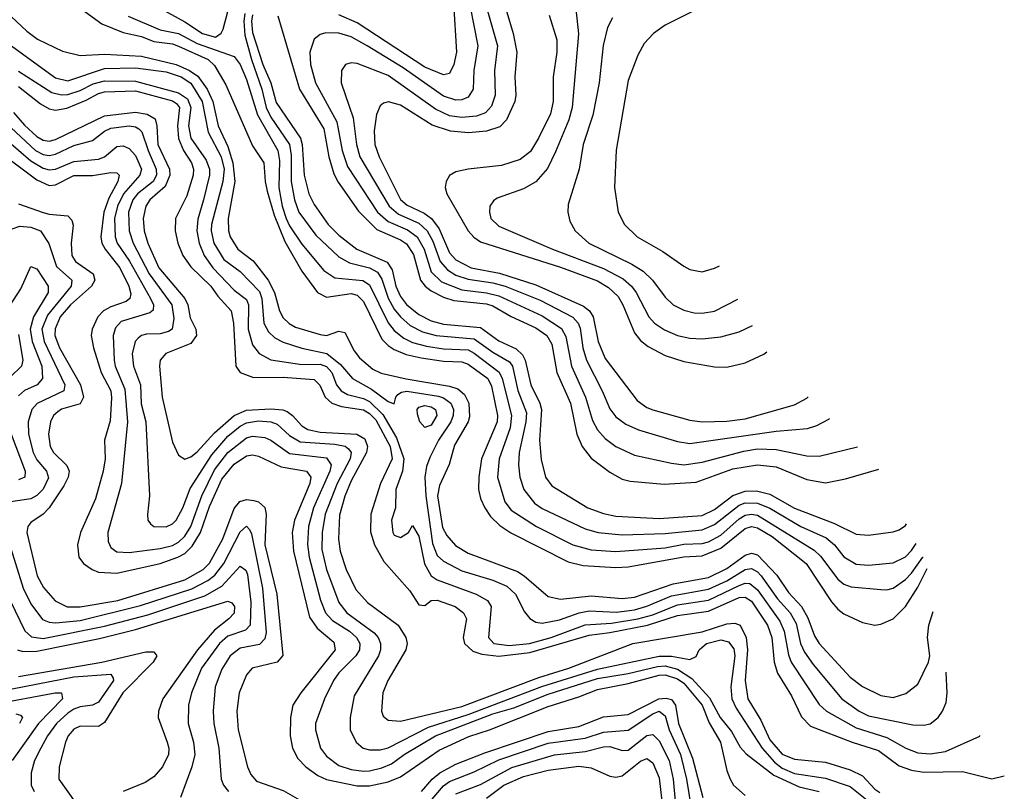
# Model space of a CAD drawing. Header units: inches. Extents: x 1308407 to 1441228, y 959628 to 1036311.
# Tile 502 of 656: x 1413774 to 1416971, y 964030 to 966535. Entities that reach past the tile are written whole.
import ezdxf

# ---------------------------------------------------------------- set-up
doc = ezdxf.new("R2010")
doc.units = ezdxf.units.IN
doc.header["$MEASUREMENT"] = 0
doc.layers.add('B4916', color=7, linetype='Continuous')

msp = doc.modelspace()

# ---------------------------------------------------------------- linework, layer by layer
at = {"layer": 'B4916', "color": 5}
for points, elevation in [([(1415224, 966644), (1415261.4, 966450), (1415249.1, 966370), (1415246.3, 966310), (1415230, 966283.7), (1415210, 966275.2), (1415190, 966273.9), (1415150, 966287.2), (1415018.9, 966378.9), (1414902.3, 966450), (1414850, 966478.9), (1414810, 966491.8), (1414767.6, 966492.4), (1414750, 966486.6), (1414730, 966471.5), (1414715.8, 966430), (1414717.8, 966390), (1414734.4, 966330), (1414803.7, 966203.7), (1414820.9, 966110), (1414838.8, 966058.8), (1414936.1, 965910), (1414970, 965879.6), (1415033, 965853), (1415064.6, 965830), (1415087.1, 965790), (1415110, 965716.8), (1415144.1, 965684.1), (1415210, 965657.7), (1415290, 965648.2), (1415330, 965638.2), (1415470, 965574.2), (1415532.7, 965532.7), (1415546.8, 965506.8), (1415565.9, 965410), (1415611.3, 965310), (1415633.8, 965233.8), (1415650, 965203.6), (1415675.4, 965175.4), (1415710, 965150.1), (1415770, 965122), (1415890, 965095), (1415930, 965090.4), (1415990, 965098.3), (1416125.5, 965134.5), (1416170, 965141.6), (1416230, 965140.1), (1416330, 965119), (1416370, 965118.4), (1416494.2, 965148)], 2940), ([(1415335.1, 966630), (1415376.4, 966490), (1415387.8, 966430), (1415381.8, 966350), (1415384.9, 966290), (1415381.7, 966270), (1415354.4, 966210), (1415332.7, 966187.3), (1415290, 966173.3), (1415231.8, 966168.2), (1415173, 966173), (1415112.9, 966192.9), (1415010, 966257.4), (1414971.8, 966268.2), (1414955.4, 966264.6), (1414944.6, 966255.4), (1414932.5, 966227.5), (1414925.2, 966174.8), (1414927.4, 966130), (1414941.4, 966090), (1415010, 965950.9), (1415032.5, 965932.5), (1415087.5, 965907.5), (1415111.1, 965890), (1415136.4, 965856.4), (1415170, 965778.7), (1415190, 965755.3), (1415239.5, 965730), (1415332, 965712), (1415450, 965674.2), (1415605.1, 965605.2), (1415623.9, 965590), (1415636.2, 965570), (1415652.3, 965490), (1415675.1, 965435.1), (1415778.4, 965298.4), (1415810, 965276.3), (1415830, 965268.4), (1415950, 965234.8), (1415990.1, 965230.1), (1416070, 965231.9), (1416130, 965239.6), (1416290, 965285.2), (1416330, 965306.9), (1416333.6, 965310.9)], 2980), ([(1413730, 966561.1), (1413797.3, 966497.3), (1413832, 966472), (1413912.9, 966432.9), (1413970, 966418.5), (1414050, 966423.4), (1414170, 966417.1), (1414281.8, 966390), (1414325.9, 966370), (1414352.2, 966352.2), (1414382.5, 966310), (1414401.4, 966270), (1414418.2, 966190), (1414450, 966123.9), (1414466.3, 966070), (1414473.1, 966010), (1414451.4, 965890), (1414452.1, 965850), (1414457.6, 965830), (1414482.4, 965790), (1414531.9, 965751.9), (1414580.7, 965690), (1414601, 965650), (1414617.7, 965590), (1414630, 965567.1), (1414648.7, 965548.7), (1414670, 965537.5), (1414750, 965513.5), (1414770.4, 965509.6), (1414810, 965523.9), (1414830, 965520.1), (1414859.8, 965459.8), (1414877, 965437), (1414920.7, 965400.7), (1414947.6, 965387.6), (1415029.1, 965369), (1415170, 965345.6), (1415196.3, 965336.3), (1415218.1, 965318.1), (1415232.2, 965290), (1415234.3, 965245.7), (1415230, 965229.9), (1415185.7, 965154.3), (1415168.8, 965091.2), (1415136.6, 965023.4), (1415130.4, 964990), (1415147.2, 964887.2), (1415160.6, 964860.6), (1415188.7, 964828.7), (1415230, 964802.9), (1415390, 964743.4), (1415412.4, 964730), (1415490, 964662.7), (1415530, 964653.7), (1415630, 964664.7), (1415730, 964656.4), (1415770, 964660.5), (1415896.3, 964703.7), (1416010, 964724.9), (1416070, 964753.8), (1416130, 964796.8), (1416150, 964803.3), (1416170, 964798), (1416232, 964732), (1416270, 964675.6), (1416312.8, 964630), (1416333.3, 964593.3), (1416354.6, 964534.6), (1416370, 964510), (1416470, 964400.6), (1416510, 964370.1), (1416570, 964341), (1416610, 964334.7), (1416651.7, 964348.3), (1416690, 964378.4), (1416725.1, 964450), (1416729, 964470), (1416721.8, 964530), (1416725.4, 964570), (1416739.7, 964613.6)], 2780), ([(1413974.1, 966570), (1414041.2, 966521.2), (1414110, 966493.1), (1414170, 966480.7), (1414210, 966464.4), (1414270, 966456.5), (1414290, 966449.5), (1414386, 966406), (1414406.9, 966386.9), (1414443.4, 966323.4), (1414530, 966125.6), (1414566.7, 966070), (1414571, 966010), (1414578, 965978), (1414600.7, 965900.7), (1414635.5, 965815.5), (1414690, 965718.5), (1414740.8, 965650), (1414770, 965634.1), (1414850, 965646), (1414870, 965641.1), (1414890, 965620.8), (1414950, 965498.3), (1414970, 965477.4), (1414990, 965464.7), (1415028.7, 965448.7), (1415077.3, 965437.3), (1415150, 965427.1), (1415210, 965424.4), (1415230, 965416.6), (1415294.3, 965370), (1415305.8, 965345.8), (1415325.2, 965250), (1415324.7, 965230), (1415273.8, 965110), (1415264.4, 965050), (1415263.8, 965010), (1415270, 964981.3), (1415284, 964950), (1415302.8, 964922.8), (1415333.3, 964893.3), (1415369.2, 964869.2), (1415554.7, 964774.7), (1415603.7, 964763.7), (1415710, 964756.6), (1415750, 964758.5), (1415930, 964791.8), (1415990, 964795.1), (1416050, 964819.8), (1416130, 964883.8), (1416150, 964889.6), (1416170, 964886.1), (1416217.1, 964857.1), (1416327.4, 964770), (1416410, 964644.9), (1416430, 964621.3), (1416450, 964606.2), (1416510, 964577.8), (1416550, 964569.5), (1416570, 964572.5), (1416610, 964590.1), (1416650, 964630.6), (1416690, 964692.7), (1416720.9, 964753.3)], 2820), ([(1414233, 966570), (1414310, 966528.1), (1414367.3, 966490), (1414410, 966478.4), (1414428.5, 966491.5), (1414435.2, 966504.8), (1414450, 966561.9)], 2860), ([(1415183, 966590), (1415191.8, 966430), (1415184.1, 966390), (1415170, 966360.6), (1415150, 966356), (1415090, 966381.3), (1414870, 966524.6), (1414810, 966551)], 2920), ([(1415287, 966587), (1415324.9, 966450), (1415316, 966370), (1415317.8, 966290), (1415306.1, 966253.9), (1415286.8, 966233.2), (1415257.7, 966222.3), (1415210, 966217.9), (1415170, 966223.1), (1415124.5, 966244.5), (1414970, 966354.1), (1414870, 966393.3), (1414850, 966395.5), (1414832.4, 966390), (1414818.6, 966370), (1414818.3, 966330), (1414856.6, 966216.6), (1414867.5, 966130), (1414878.9, 966090), (1414973.3, 965930), (1415004.2, 965904.2), (1415070, 965875.1), (1415097.4, 965850), (1415115.9, 965815.9), (1415139.8, 965750), (1415162.9, 965722.9), (1415190, 965706.3), (1415230, 965692.4), (1415310, 965680.8), (1415350, 965669.8), (1415464.3, 965624.3), (1415570, 965569.3), (1415586.9, 965550), (1415593.4, 965533.4), (1415602.6, 965470), (1415613.9, 965430), (1415665.6, 965330), (1415690, 965271.7), (1415710, 965245.9), (1415742, 965222), (1415783.3, 965203.3), (1415910, 965166.3), (1415950, 965159.4), (1416230, 965199.3), (1416331.8, 965208.2), (1416362.4, 965217.6), (1416401.7, 965238.3), (1416403.5, 965240)], 2960), ([(1415579.8, 966570), (1415588.9, 966488.9), (1415568.1, 966250), (1415557.1, 966210), (1415513.6, 966106.4), (1415488, 966052), (1415450, 966009.1), (1415410, 965985.7), (1415324.8, 965955.2), (1415312.8, 965947.2), (1415300.3, 965930), (1415299.2, 965910), (1415304.3, 965890), (1415330, 965864.7), (1415504.1, 965790), (1415670, 965727.8), (1415733.5, 965693.5), (1415760.4, 965670), (1415775.7, 965650), (1415816.9, 965570), (1415835.4, 965550), (1415867.9, 965527.9), (1415910, 965510.1), (1415950, 965501.5), (1415990, 965498.7), (1416050, 965505.7), (1416110, 965521.7), (1416152.9, 965542.8)], 3040), ([(1415958.5, 966561.5), (1415870, 966517), (1415831.4, 966490), (1415801.8, 966458.2), (1415780.6, 966419.4), (1415750, 966337.6), (1415711, 966111), (1415704.8, 965990), (1415716.9, 965910), (1415737.6, 965870), (1415778.6, 965830), (1415862.7, 965782.7), (1415930, 965735), (1415950, 965723.9), (1415990, 965716.5), (1416030, 965728.2), (1416046.4, 965736.3)], 3080), ([(1414126.3, 966546.3), (1414230, 966502.6), (1414290, 966490.3), (1414350, 966457.4), (1414470, 966415.9), (1414490, 966389.2), (1414510, 966341.3), (1414546.4, 966226.4), (1414611.9, 966110), (1414617.6, 966077.6), (1414615.9, 965990), (1414626.2, 965930), (1414639.3, 965890), (1414650, 965866.2), (1414690, 965806), (1414761.4, 965721.4), (1414797, 965697), (1414888.6, 965688.6), (1414910, 965673.9), (1414970.8, 965550.8), (1414990, 965525.7), (1415021, 965501), (1415050, 965486.8), (1415094.8, 965474.8), (1415150, 965466.3), (1415230, 965462.9), (1415250, 965453), (1415330.8, 965390.8), (1415340.2, 965370), (1415371.4, 965250), (1415366.3, 965210), (1415330.4, 965110), (1415325.5, 965050), (1415349, 964970), (1415370, 964943), (1415452.5, 964890), (1415570, 964830), (1415630, 964814.1), (1415710, 964808.5), (1415870, 964821.2), (1415930, 964832.4), (1415990, 964834.6), (1416010, 964840.3), (1416050, 964862.3), (1416110, 964914.8), (1416130, 964926.6), (1416150, 964930.4), (1416170, 964927), (1416353.1, 964813.1), (1416373.7, 964793.7), (1416430, 964719.4), (1416450, 964702.5), (1416473.7, 964693.7), (1416570, 964685.3), (1416590, 964684.2), (1416610, 964689.7), (1416650, 964717.9), (1416670, 964738.5), (1416706.7, 964790), (1416707.1, 964790.8)], 2840), ([(1414504.9, 966555.1), (1414501.5, 966530), (1414504.8, 966484.8), (1414526.3, 966406.3), (1414560, 966310), (1414573.9, 966250), (1414590, 966218.8), (1414649.7, 966129.7), (1414655.5, 966095.5), (1414655.8, 966010), (1414665.9, 965950), (1414680.1, 965910), (1414736, 965836), (1414810, 965765.2), (1414845.3, 965745.3), (1414910, 965729.8), (1414935.5, 965715.5), (1414950, 965693.3), (1414970.6, 965630.6), (1414990, 965595.9), (1415010.1, 965570), (1415042.4, 965542.4), (1415082, 965522), (1415126.2, 965510), (1415250, 965499.3), (1415310, 965455.6), (1415363.9, 965423.9), (1415373.6, 965410), (1415391.3, 965331.3), (1415419.4, 965259.4), (1415417.6, 965230), (1415396.1, 965130), (1415393.4, 965090), (1415397.5, 965050), (1415411.4, 965010), (1415446.1, 964966.1), (1415470, 964948.3), (1415610, 964882.5), (1415652.4, 964870), (1415730, 964862.6), (1415870, 964867.4), (1415990, 964879.5), (1416030, 964896.5), (1416110, 964959.6), (1416130, 964966.4), (1416170, 964965.7), (1416209.3, 964949.3), (1416310, 964890.3), (1416392.6, 964852.6), (1416419.5, 964830), (1416450, 964791.6), (1416490, 964767.7), (1416530, 964763.9), (1416610, 964772.4), (1416650, 964791), (1416670, 964812.1), (1416684.8, 964835.2)], 2860), ([(1414529.5, 966550.5), (1414526.3, 966530), (1414530, 966493.3), (1414563.3, 966390), (1414589.7, 966330), (1414606.7, 966266.7), (1414685.4, 966150), (1414691.2, 966130), (1414697.3, 966030), (1414712.7, 965970), (1414730, 965934.7), (1414775.7, 965870), (1414810, 965835.6), (1414869.2, 965790), (1414967.7, 965747.7), (1414983.2, 965723.2), (1414995.4, 965670), (1415010, 965636.9), (1415030.5, 965610.5), (1415070, 965578.2), (1415110, 965558), (1415150, 965546.5), (1415270, 965536.4), (1415330, 965492.9), (1415386.5, 965466.5), (1415407.1, 965447.1), (1415414.9, 965430), (1415433.4, 965350), (1415463, 965290), (1415468.4, 965270), (1415461.9, 965170), (1415467.2, 965107.2), (1415481.1, 965050), (1415502.2, 965022.2), (1415619, 964950), (1415670, 964931.6), (1415710, 964923), (1415850, 964916.4), (1415990, 964926.1), (1416030, 964945.5), (1416090, 964990.9), (1416130, 965004.6), (1416166, 965006), (1416210, 964994.4), (1416290, 964949.1), (1416419.5, 964899.5), (1416490, 964864.6), (1416530, 964861.6), (1416610, 964872.1), (1416630, 964878.7), (1416650, 964893.1), (1416653.2, 964898.4)], 2880), ([(1414611.9, 966548.1), (1414682.5, 966310), (1414761.1, 966181.1), (1414777.4, 966090), (1414794.3, 966034.3), (1414807.9, 966008), (1414874, 965914), (1414934, 965854), (1415010, 965820.9), (1415030, 965808), (1415052.8, 965772.8), (1415075.4, 965690), (1415090.4, 965670.4), (1415110, 965655.2), (1415150, 965634.1), (1415183.4, 965623.4), (1415290, 965612.2), (1415310, 965606.4), (1415370, 965571.7), (1415450, 965534.7), (1415486.1, 965510), (1415501.7, 965481.7), (1415518.2, 965390), (1415562.7, 965290), (1415583.1, 965190), (1415600.8, 965150), (1415630, 965112.2), (1415690, 965065.8), (1415730, 965043.5), (1415756.7, 965036.7), (1415866.9, 965026.9), (1415970, 965034.2), (1416090, 965076.9), (1416170, 965089.6), (1416230, 965083.5), (1416330, 965042.5), (1416390, 965031.6), (1416455.6, 965044.4), (1416563.9, 965076.4)], 2920), ([(1415492.8, 966550), (1415518.5, 966470), (1415518.1, 966430), (1415506, 966350), (1415506.7, 966270), (1415497.1, 966230), (1415458.8, 966150), (1415432.6, 966107.4), (1415399.1, 966080.9), (1415338.5, 966061.5), (1415230.1, 966049.9), (1415190, 966040.8), (1415170, 966029.8), (1415158.4, 966010), (1415155.8, 965990), (1415160.5, 965970), (1415229.8, 965850), (1415248.6, 965828.6), (1415270, 965813.9), (1415530, 965731.9), (1415650, 965686.9), (1415685.7, 965665.7), (1415716.7, 965636.7), (1415732.1, 965610), (1415770, 965518.3), (1415790, 965493.7), (1415814.1, 965474.1), (1415870, 965445), (1415930, 965425.8), (1416030, 965407.9), (1416070, 965407.1), (1416130, 965421.2), (1416190.6, 965449.4), (1416200.2, 965456.9)], 3020), ([(1415698.5, 966541.5), (1415682.7, 966510), (1415668.6, 966451.4), (1415655, 966330), (1415635.4, 966224.6), (1415604, 966130), (1415590.5, 966049.5), (1415555.2, 965935.2), (1415553.7, 965910), (1415560.6, 965880.6), (1415577.1, 965850), (1415622.3, 965810), (1415761.5, 965741.5), (1415798.7, 965718.7), (1415829.1, 965690), (1415870, 965634.6), (1415896.3, 965610), (1415930, 965592.5), (1415963.8, 965583.8), (1415990, 965582), (1416030, 965588.7), (1416106, 965628.1)], 3060), ([(1413679.2, 966499.2), (1413890, 966346.6), (1413930, 966337), (1414050, 966376.8), (1414150, 966378.7), (1414250, 966365.9), (1414298.6, 966350), (1414330, 966329.1), (1414366.1, 966270), (1414386.2, 966170), (1414427.8, 966090), (1414437.7, 966050), (1414433.6, 966010), (1414396.5, 965870), (1414395.8, 965850), (1414404.7, 965810), (1414436.7, 965756.7), (1414490, 965717.4), (1414552.7, 965652.7), (1414560.8, 965630), (1414566.8, 965550), (1414582.1, 965522.1), (1414602.6, 965502.6), (1414630, 965487.8), (1414690, 965468.4), (1414771, 965451), (1414815.6, 965415.6), (1414854.2, 965370), (1414916.2, 965336.2), (1414970, 965296.1), (1414990, 965287.9), (1414995.2, 965310), (1415001.9, 965318.1), (1415014, 965326), (1415031, 965329), (1415133.5, 965313.5), (1415150, 965307.6), (1415173.4, 965290), (1415182.1, 965270), (1415181.7, 965250), (1415173.9, 965230), (1415133.8, 965170), (1415106.1, 965113.9), (1415095.2, 965084.8), (1415090, 965050), (1415092.6, 964990), (1415114.5, 964834.5), (1415130, 964796), (1415150, 964777.8), (1415210, 964745.5), (1415310, 964715.9), (1415355.9, 964695.9), (1415383.7, 964670), (1415412.9, 964612.9), (1415430, 964591.5), (1415450, 964579.8), (1415470, 964576), (1415526.9, 964586.9), (1415590.3, 964609.7), (1415623.4, 964616.6), (1415712, 964612), (1415770, 964619.4), (1415810, 964631), (1415890, 964664.5), (1416010, 964686.5), (1416070, 964713.6), (1416130, 964750.7), (1416150, 964753.6), (1416170, 964743), (1416181.8, 964730), (1416235, 964655), (1416276, 964610), (1416294.8, 964574.8), (1416309.6, 964510), (1416322.4, 964482.4), (1416350, 964442.4), (1416442.9, 964330), (1416500.1, 964290), (1416530, 964275.2), (1416673.4, 964246.6), (1416710, 964244.6), (1416730.3, 964249.7), (1416756.5, 964270), (1416770.6, 964290), (1416781.9, 964318.1), (1416785.2, 964350), (1416781.8, 964416.6)], 2760), ([(1413770, 966367.5), (1413878.6, 966298.6), (1413910, 966290.8), (1413930, 966292.5), (1413970, 966305.4), (1414012.7, 966327.3), (1414050, 966336.7), (1414150, 966335.6), (1414290, 966297.6), (1414318.5, 966278.5), (1414329.7, 966250), (1414321.7, 966190), (1414330, 966150.2), (1414379.4, 966079.4), (1414390.7, 966050), (1414390.1, 966030), (1414371.3, 965950), (1414352.3, 965887.7), (1414349.8, 965850), (1414356.7, 965810), (1414372.6, 965770), (1414400.7, 965730), (1414470, 965657.2), (1414510, 965626.4), (1414516.6, 965610), (1414515.5, 965530), (1414530, 965480.1), (1414551.7, 965451.7), (1414590, 965430.8), (1414690, 965415.8), (1414750, 965417.4), (1414769.8, 965409.8), (1414787.1, 965390), (1414802.7, 965350), (1414818.1, 965330), (1414838.7, 965318.7), (1414890, 965305.4), (1414910, 965295.3), (1414953.1, 965253.1), (1414998, 965178), (1415020.9, 965110), (1415017.3, 965070), (1414995.7, 965010), (1414994.6, 964950), (1414980.9, 964910), (1414985.4, 964870), (1414990, 964862.3), (1415010, 964853.9), (1415036.8, 964870), (1415050, 964893.4), (1415070, 964858), (1415088.4, 964768.4), (1415110, 964730), (1415130, 964717.3), (1415256.3, 964670), (1415293.4, 964650), (1415305.3, 964630), (1415296.4, 964530), (1415313.4, 964510), (1415363.6, 964503.6), (1415429.7, 964509.7), (1415499.4, 964530), (1415610, 964571.1), (1415695.6, 964575.6), (1415780.8, 964590), (1415830, 964603.7), (1415910, 964635.4), (1416010, 964650.4), (1416110, 964698.9), (1416130, 964706.4), (1416144.4, 964704.4), (1416170, 964684.4), (1416242.6, 964582.6), (1416256.6, 964550), (1416270, 964473.6), (1416278.7, 964450), (1416370, 964311.9), (1416393.4, 964290), (1416490, 964236.4), (1416590, 964205.2), (1416650.9, 964170), (1416690, 964155.4), (1416730, 964152.3), (1416780.1, 964159.9), (1416890.9, 964209.1), (1416891.9, 964211.1)], 2740), ([(1413770, 966318.3), (1413841.6, 966261.6), (1413870, 966246), (1413890, 966241), (1413927.7, 966247.7), (1413990, 966273.3), (1414030, 966295.4), (1414050, 966300.8), (1414150, 966304.5), (1414270, 966272.1), (1414283.4, 966263.4), (1414293.5, 966250), (1414286.2, 966190), (1414289.5, 966149.5), (1414306.1, 966110), (1414332.3, 966070), (1414338.5, 966050), (1414337.7, 966030), (1414317.1, 965962.9), (1414279.9, 965890), (1414278.9, 965850), (1414287.4, 965810), (1414304.1, 965770), (1414330, 965733), (1414395.1, 965670), (1414417.5, 965637.5), (1414460.8, 965590), (1414468.3, 965550), (1414475.9, 965410), (1414489.8, 965389.8), (1414533.7, 965373.7), (1414630, 965374.5), (1414730, 965367.5), (1414748.9, 965348.9), (1414766, 965310), (1414787.9, 965290), (1414819.1, 965279.1), (1414890, 965268.4), (1414910, 965257), (1414930, 965236.6), (1414976.9, 965150), (1414983.1, 965110), (1414946, 965030), (1414914.2, 964930), (1414912.7, 964872.7), (1414926.6, 964830), (1414956, 964776), (1415041, 964681), (1415070, 964635.9), (1415090, 964633.8), (1415109.7, 964650), (1415130, 964650.8), (1415188, 964630), (1415215.4, 964610), (1415225, 964590), (1415213.5, 964530), (1415218.7, 964510), (1415245.7, 964485.7), (1415275, 964475), (1415329.4, 964469.4), (1415430, 964481.1), (1415622.7, 964537.3), (1415690, 964545.7), (1415812.3, 964570), (1415910, 964601.1), (1416010, 964615.2), (1416110, 964659.6), (1416130, 964660.6), (1416150, 964647.6), (1416201.6, 964570), (1416216.4, 964530), (1416223.4, 964450), (1416234, 964414), (1416280, 964340), (1416312.5, 964272.5), (1416342, 964242), (1416476.8, 964190), (1416562.6, 964162.6), (1416630, 964113.3), (1416670, 964098.7), (1416710, 964092.2), (1416834.6, 964094.6), (1416930, 964070.7), (1416970, 964080.7), (1416970.9, 964081.1)], 2720), ([(1413753.8, 966233.8), (1413790, 966192.2), (1413830, 966156.1), (1413850, 966143.9), (1413870, 966140.6), (1413890, 966145.9), (1414050, 966222.7), (1414150, 966235.3), (1414188.1, 966228.1), (1414213.7, 966213.7), (1414219.8, 966190), (1414222.7, 966130), (1414260.1, 966050), (1414261.9, 966030), (1414246.2, 965993.8), (1414197.2, 965950), (1414183.4, 965930), (1414175.3, 965890), (1414178.2, 965850), (1414190.5, 965810), (1414226.4, 965730), (1414310.5, 965630), (1414319.6, 965610), (1414327.3, 965567.3), (1414345.5, 965530), (1414348.5, 965510), (1414330, 965483.9), (1414248.9, 965451.1), (1414230.1, 965429.9), (1414227.7, 965410), (1414236.5, 965310), (1414270, 965163.6), (1414290, 965121.3), (1414310, 965108.1), (1414330, 965115.8), (1414350, 965132), (1414406.3, 965193.7), (1414470, 965250), (1414510, 965267.2), (1414590, 965272.1), (1414628.7, 965268.7), (1414642.9, 965262.9), (1414660.4, 965250), (1414690, 965216.5), (1414710, 965204.8), (1414750, 965196.2), (1414869.1, 965189.1), (1414894.4, 965174.4), (1414903.5, 965150), (1414900.4, 965130), (1414850, 965037.7), (1414830, 964987.9), (1414812.9, 964927.1), (1414809.1, 964849.1), (1414815, 964810), (1414833.8, 964750), (1414865.7, 964685.7), (1414903.4, 964643.4), (1415003.4, 964570), (1415027.6, 964530), (1415031.7, 964510), (1415027.3, 964490), (1414969, 964390), (1414953.1, 964350), (1414948.4, 964290), (1414954.4, 964274.4), (1414970, 964260.9), (1415010, 964258.5), (1415210, 964306), (1415459.7, 964400.3), (1415556.8, 964430), (1415764.3, 964510), (1415990, 964547.5), (1416070, 964573.6), (1416096.4, 964576.4), (1416112.8, 964570), (1416132.9, 964530), (1416137.6, 964490), (1416129.8, 964389.8), (1416138.7, 964330), (1416180.9, 964260.9), (1416210, 964197.1), (1416250, 964150.4), (1416290, 964134.4), (1416390, 964125.2), (1416470, 964100.3), (1416510, 964080.1), (1416550, 964037.7), (1416566.6, 964026.6)], 2680), ([(1413730, 966199.7), (1413825.4, 966110), (1413850, 966097.2), (1413870, 966094.4), (1413890, 966098.9), (1413950, 966126.9), (1414010, 966142.5), (1414050, 966173.6), (1414070, 966183.2), (1414130, 966190), (1414150, 966187.1), (1414160.5, 966180.5), (1414170.9, 966170.9), (1414190.8, 966110), (1414217.7, 966050), (1414218, 966030), (1414207.1, 966010), (1414157.1, 965970), (1414142, 965950), (1414127.5, 965910), (1414129.1, 965850), (1414142.2, 965810), (1414194.3, 965710), (1414267.6, 965610), (1414274.5, 965565.5), (1414269.4, 965530.6), (1414257.6, 965522.4), (1414230, 965515), (1414186.1, 965513.9), (1414169.8, 965510.2), (1414158.5, 965501.5), (1414148.8, 965490), (1414138.9, 965450), (1414143.3, 965410), (1414166, 965350), (1414168.3, 965288.3), (1414184, 965230), (1414195.8, 964990), (1414188.7, 964928.7), (1414190.2, 964910), (1414198.6, 964898.6), (1414210, 964889.4), (1414250, 964888.3), (1414270, 964898.2), (1414281.8, 964910), (1414304, 964950), (1414327.1, 965012.9), (1414397.7, 965122.3), (1414450, 965183), (1414490, 965215.8), (1414510, 965226.5), (1414550, 965232.7), (1414590, 965229.8), (1414610, 965222.6), (1414650, 965185), (1414685.1, 965165.1), (1414797.1, 965157.1), (1414830.6, 965150.6), (1414842.1, 965142.1), (1414850.1, 965130), (1414846.7, 965110), (1414805, 965030), (1414766.3, 964930), (1414755.7, 964870), (1414755.1, 964815.1), (1414770, 964750.1), (1414810, 964643.3), (1414836.4, 964610), (1414924.9, 964544.9), (1414937.7, 964530), (1414946, 964510), (1414945.8, 964490), (1414939.4, 964470), (1414860.1, 964339.9), (1414847.2, 964270), (1414847.2, 964230), (1414866.2, 964190), (1414889.4, 964170), (1414910, 964164.6), (1414944.6, 964164.6), (1414970, 964171.2), (1415101, 964239), (1415230, 964279.9), (1415469.2, 964370.8), (1415650, 964426.4), (1415850, 964468.9), (1415890, 964469.4), (1415950, 964458.4), (1415970, 964467.4), (1415980.2, 964490), (1416004.1, 964510), (1416050, 964521.8), (1416075.8, 964515.8), (1416092.8, 964492.8), (1416095.9, 964470), (1416082.7, 964370), (1416086.2, 964330), (1416100.5, 964300.5), (1416184.8, 964170), (1416225, 964125), (1416250, 964105.8), (1416290, 964088.1), (1416390, 964073.3), (1416470, 964045.8), (1416530, 963998.6)], 2660), ([(1413730, 966145.8), (1413810, 966076.6), (1413850, 966052.6), (1413870, 966047.8), (1413890, 966050.3), (1413950, 966075), (1414030, 966082.2), (1414050, 966090.1), (1414090, 966123.9), (1414110, 966126), (1414130, 966116.5), (1414150, 966094.4), (1414169.2, 966050), (1414163.7, 966030), (1414111.5, 965970), (1414091.2, 965930), (1414081.6, 965890), (1414083.6, 965830), (1414091.1, 965810), (1414130.8, 965750.8), (1414198.8, 965630), (1414208.3, 965610), (1414207.9, 965592.1), (1414196.6, 965583.4), (1414104.1, 965555.9), (1414085.4, 965534.6), (1414078.1, 965510), (1414080.6, 965430), (1414084.5, 965410), (1414115.3, 965335.3), (1414124.4, 965230), (1414104.2, 965030), (1414060.1, 964870), (1414061.2, 964841.2), (1414070, 964822), (1414090, 964808), (1414130, 964805.4), (1414230, 964818.5), (1414270, 964828.6), (1414290, 964839.4), (1414310, 964858.6), (1414330, 964890.1), (1414365.2, 964990), (1414406.4, 965073.6), (1414450, 965130.6), (1414510, 965177.5), (1414530, 965183.2), (1414570, 965178.5), (1414590, 965169.7), (1414650, 965127.3), (1414770, 965112.4), (1414785.2, 965090), (1414780.8, 965070), (1414728.4, 964950), (1414711.8, 964890), (1414708.3, 964831.7), (1414713.6, 964790), (1414750.5, 964650.5), (1414767.3, 964610), (1414790, 964584.8), (1414845.3, 964550), (1414868.1, 964530), (1414878.1, 964510), (1414877, 964490), (1414865.3, 964470), (1414810, 964414.9), (1414792.8, 964390), (1414763.5, 964330), (1414734.6, 964250), (1414734.2, 964230), (1414750.6, 964170), (1414770, 964144), (1414810, 964114.3), (1414850, 964100.8), (1414890, 964096.2), (1414910, 964096.3), (1414950, 964106.1), (1414981, 964119), (1415022.9, 964150), (1415124.2, 964210), (1415310, 964281.3), (1415378.2, 964301.8), (1415490, 964346.1), (1415650, 964396.6), (1415750, 964412.9), (1415844.4, 964435.6), (1415870, 964437.3), (1415910, 964426.9), (1415956.7, 964396.7), (1416013.4, 964333.4), (1416047.9, 964270), (1416085, 964225), (1416113.1, 964173.1), (1416132.3, 964152.3), (1416223.1, 964083.1), (1416304.4, 964044.4), (1416370.2, 964030.2)], 2640), ([(1413730, 966089.5), (1413830, 966015.4), (1413870, 965996.4), (1413890, 965999), (1413950, 966029.1), (1414010.8, 966029.2), (1414070, 966039.2), (1414090, 966038.4), (1414096.8, 966030), (1414092.6, 966010), (1414064.1, 965955.9), (1414047.6, 965910), (1414037.2, 965830), (1414040.5, 965810), (1414051.7, 965790), (1414099.4, 965730), (1414129, 965670), (1414135, 965645), (1414132, 965630), (1414119.7, 965620.3), (1414070, 965603.1), (1414046.7, 965590), (1414027.6, 965570), (1414009, 965530), (1414006.3, 965510), (1414013.8, 965470), (1414038.8, 965390), (1414070.5, 965330.5), (1414072.6, 965307.4), (1414067.5, 965232.5), (1414049.2, 965170), (1414051.8, 965110), (1414045.7, 965070), (1414020.2, 964979.8), (1413972.1, 964870), (1413961.4, 964830), (1413966.6, 964790), (1413981.5, 964770), (1414009.4, 964750), (1414030, 964742.1), (1414090, 964737.9), (1414230, 964769.8), (1414287.2, 964790), (1414310, 964802.8), (1414334.4, 964825.6), (1414361.2, 964870), (1414390, 964954.4), (1414430, 965043.5), (1414470, 965092.7), (1414510, 965119.2), (1414530, 965122.1), (1414550, 965117.8), (1414623.6, 965083.6), (1414705.5, 965070), (1414719.4, 965050), (1414716.3, 965030), (1414666.5, 964910), (1414659.1, 964870), (1414663, 964810), (1414715.5, 964595.6), (1414739.5, 964559.5), (1414794.6, 964514.6), (1414798.7, 964490), (1414686.7, 964350), (1414660.5, 964310), (1414653.1, 964270), (1414652.8, 964210), (1414660.3, 964170), (1414677, 964137), (1414702.7, 964110), (1414741.8, 964081.8), (1414770, 964069.2), (1414870, 964048.1), (1414910, 964048.4), (1414970, 964060.9), (1415010, 964077.8), (1415136.4, 964163.6), (1415232, 964208), (1415299.1, 964230), (1415490, 964305.8), (1415590, 964336.5), (1415650, 964360.5), (1415750, 964379.9), (1415850, 964407.8), (1415870, 964408.8), (1415910, 964395.5), (1415930, 964381.8), (1415990, 964310), (1416012.9, 964252.9), (1416049.1, 964190), (1416070, 964098), (1416080.8, 964070), (1416091.9, 964050), (1416130, 964016.6)], 2620), ([(1413770, 965936.9), (1413850, 965909.4), (1413870, 965903.5), (1413930, 965898.5), (1413943.8, 965883.8), (1413947.6, 965867.6), (1413941, 965810), (1413943.4, 965770), (1413955.8, 965750), (1414012.7, 965710), (1414018, 965690), (1414006.9, 965670), (1413938.7, 965610), (1413905.2, 965570), (1413888.8, 965531.2), (1413888.5, 965510), (1413903.9, 965470), (1413971.8, 965350), (1413981.7, 965310), (1413970, 965288.4), (1413910, 965270.5), (1413897.5, 965262.5), (1413883.6, 965250), (1413873.8, 965230), (1413867.3, 965190), (1413873.4, 965150), (1413883.7, 965130), (1413927.4, 965087.4), (1413934.3, 965070), (1413931.2, 965050), (1413917.7, 965022.3), (1413870, 964950.9), (1413850, 964929.5), (1413810, 964902.7), (1413800.9, 964890), (1413797.5, 964870), (1413831, 964730), (1413851.7, 964691.7), (1413889.1, 964649.1), (1413928.8, 964628.8), (1413970, 964628.7), (1414092.7, 964650), (1414310, 964716.5), (1414369.9, 964750), (1414390, 964771), (1414434, 964850), (1414470, 964948.3), (1414489, 964971), (1414510, 964977.4), (1414534.2, 964974.2), (1414550, 964969.6), (1414570, 964951.8), (1414573.9, 964930), (1414570, 964830), (1414608.5, 964670), (1414628.8, 964471.2), (1414610, 964449.1), (1414528.7, 964430), (1414510, 964408.8), (1414487.2, 964350), (1414479.5, 964290), (1414483.9, 964230), (1414513.8, 964110), (1414524.5, 964084.5), (1414543.3, 964063.3), (1414630, 964033.2), (1414682.3, 964002.3)], 2580), ([(1413750, 965856.3), (1413774.7, 965865.3), (1413810, 965861.6), (1413841.4, 965850), (1413868.5, 965808.5), (1413893.6, 965733.5), (1413943.4, 965690), (1413941.7, 965670), (1413864.2, 965575.8), (1413846.3, 965530), (1413853.5, 965490), (1413920.5, 965350), (1413917.4, 965330), (1413830.7, 965289.3), (1413813.7, 965270), (1413801.5, 965230), (1413802.4, 965190), (1413817.7, 965130), (1413830, 965105.9), (1413861.1, 965070), (1413867.6, 965047.6), (1413850, 965010.9), (1413829.4, 964990.6), (1413810, 964980.1), (1413745, 964970)], 2560), ([(1413691.1, 965528.9), (1413778.3, 965661.7), (1413810, 965733.8), (1413830, 965726.4), (1413866.1, 965670), (1413866.7, 965650), (1413818.5, 965570), (1413808.7, 965530), (1413814.4, 965490), (1413846.3, 965410), (1413848, 965370), (1413831.3, 965350), (1413790, 965330.9), (1413770, 965314.2)], 2540), ([(1413770, 965513.6), (1413784.7, 965430), (1413780.5, 965410), (1413744.7, 965375.3)], 2520), ([(1413746.3, 965190), (1413791.4, 965070), (1413790.6, 965050), (1413770, 965041.5)], 2540), ([(1413735.4, 964850), (1413785, 964690), (1413810, 964639), (1413848.3, 964588.3), (1413870, 964578.9), (1413890, 964576.7), (1413970, 964585), (1414166.2, 964633.8), (1414332.6, 964687.4), (1414385.3, 964714.7), (1414408.2, 964731.8), (1414436.6, 964770), (1414490, 964873), (1414510, 964890.7), (1414519.8, 964879.8), (1414526.4, 964866.4), (1414562.5, 964690), (1414574, 964546), (1414570, 964525.2), (1414553.1, 964506.9), (1414490, 964494.8), (1414457.6, 964470), (1414430, 964426.6), (1414409.3, 964370), (1414402.8, 964290), (1414404.2, 964250), (1414421.1, 964170), (1414428.5, 964070), (1414435.6, 964050), (1414451.6, 964030)], 2560), ([(1413743.2, 964650), (1413791.2, 964551.2), (1413812.3, 964532.3), (1413850, 964526.8), (1414050, 964565.9), (1414190, 964603.5), (1414374.9, 964665.1), (1414430, 964695.9), (1414490, 964760.9), (1414508.3, 964748.3), (1414513.6, 964733.6), (1414524.2, 964644.2), (1414521.9, 964570), (1414507.1, 964552.9), (1414450, 964534.4), (1414422.9, 964510), (1414364.5, 964430), (1414331.6, 964350), (1414322.7, 964310), (1414321.2, 964250), (1414338.4, 964190), (1414342.5, 964150), (1414332.8, 964110), (1414296.5, 964010)], 2540), ([(1413766.7, 964490), (1413784, 964484), (1413830, 964485.6), (1414033.6, 964526.4), (1414150, 964555.6), (1414450, 964647.9), (1414462.6, 964642.6), (1414471.4, 964630), (1414470, 964608.7), (1414453.6, 964590), (1414406.7, 964553.3), (1414351.9, 964490), (1414239.4, 964330), (1414224.5, 964290), (1414224.1, 964270), (1414252.6, 964190), (1414258.2, 964170), (1414257.6, 964150), (1414237.4, 964110), (1414210, 964077.2), (1414181, 964059), (1414110.1, 964029.9)], 2520), ([(1413770, 964403.2), (1414040.8, 964450), (1414183.3, 964483.3), (1414210, 964483), (1414219.6, 964470), (1414207.4, 964450), (1414108.9, 964350), (1414050, 964253.8), (1414030, 964240.7), (1413970, 964242.3), (1413950, 964232.4), (1413931.1, 964210), (1413922.9, 964190), (1413902.8, 964110), (1413900.9, 964070), (1413954.6, 963994.6)], 2480), ([(1413710, 964355.3), (1413950, 964401.5), (1414070.4, 964410.4), (1414078.1, 964398.1), (1414078.2, 964390), (1414030, 964319.9), (1414010, 964309.9), (1413970, 964304.1), (1413950, 964296.5), (1413930, 964284.1), (1413894, 964250), (1413864.5, 964210), (1413842.6, 964170), (1413822.1, 964130), (1413810.9, 964090), (1413811.4, 964050), (1413820.9, 964030)], 2460), ([(1413690, 964312.7), (1413889.7, 964350), (1413910.3, 964350), (1413913.3, 964330), (1413835.3, 964250), (1413750.1, 964130)], 2440), ([(1415078.7, 964030), (1415113, 964070), (1415138.7, 964090), (1415190, 964117.9), (1415284.8, 964155.2), (1415490, 964224.3), (1415590, 964241.2), (1415670, 964271.8), (1415750, 964279.4), (1415849.6, 964330.4), (1415873.1, 964333.1), (1415890, 964328.7), (1415903, 964310), (1415913.5, 964250), (1415958.3, 964138.3), (1415992.5, 964010)], 2580), ([(1415100.7, 963990), (1415150, 964048.3), (1415170, 964062.3), (1415250, 964093.5), (1415330, 964132.5), (1415490, 964186.8), (1415610, 964202.8), (1415670, 964222.5), (1415750, 964228.8), (1415830, 964281.4), (1415850, 964290), (1415870, 964274.8), (1415883.2, 964230), (1415919.1, 964150), (1415939.5, 964070), (1415961.4, 963930)], 2560), ([(1413761.9, 964281.9), (1413777.3, 964277.3), (1413782.9, 964270), (1413773.9, 964250)], 2420), ([(1415190, 964022.5), (1415270, 964051.9), (1415372.2, 964107.8), (1415510, 964148.9), (1415610, 964159.8), (1415670, 964175.2), (1415690, 964175.6), (1415730, 964162.5), (1415750, 964164.4), (1415810, 964212), (1415830, 964214.2), (1415850, 964194.7), (1415883.2, 964130), (1415895.7, 964070), (1415912.3, 963892.3)], 2540), ([(1415290, 964008), (1415346.3, 964050), (1415410, 964078.9), (1415490, 964098.8), (1415590, 964112), (1415630, 964106.3), (1415690, 964079.4), (1415710, 964076.3), (1415730, 964081.1), (1415790, 964128), (1415810, 964137.2), (1415830, 964123), (1415850, 964073.8), (1415862.3, 963970)], 2520)]:
    msp.add_lwpolyline(points, dxfattribs=dict(at, elevation=elevation))
at = {"layer": 'B4916', "color": 5, "elevation": 2740}
msp.add_lwpolyline([(1415090, 965210.8), (1415073.2, 965230), (1415065.4, 965254.6), (1415064.9, 965270), (1415070, 965277.3), (1415090, 965282.4), (1415110, 965278.4), (1415123.7, 965270), (1415128.4, 965250), (1415110, 965218.4)], close=True, dxfattribs=at)

doc.saveas('drawing.dxf')
